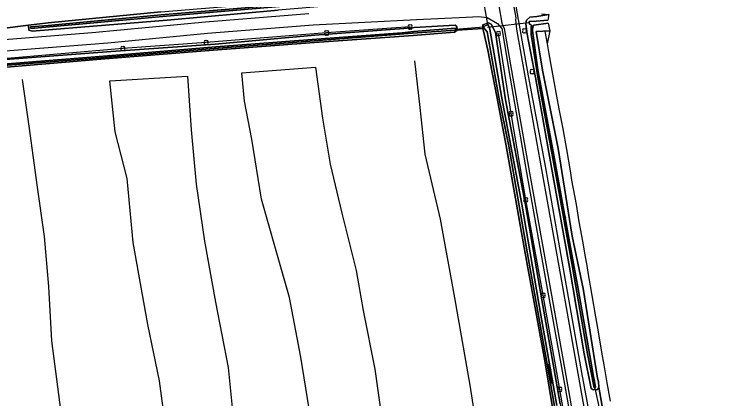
# Model space of a CAD drawing. Extents: x 154825 to 158680, y 370717 to 378075.
# Drawn here: x 157115.7 to 157292, y 373697.9 to 373793.2 of the extents above; entities that cross this region are included whole.
import ezdxf

# ---------------------------------------------------------------- set-up
doc = ezdxf.new("R2010")
doc.units = 0
for name, color, linetype in [('boom', 7, 'Continuous'), ('cultuurscheiding', 7, 'Continuous'), ('duiker lijn', 7, 'Continuous'), ('greppel - midden sloot', 7, 'Continuous'), ('hoogteverschillijn', 7, 'Continuous'), ('insteek sloot', 7, 'Continuous'), ('kant gesloten verharding', 7, 'Continuous'), ('kant onverhard', 7, 'Continuous'), ('stroomrichting  watergangen', 7, 'Continuous'), ('vlak_Bos', 7, 'Continuous'), ('vlak_Grasland', 7, 'Continuous'), ('vlak_Grazige_vegetatie', 7, 'Continuous')]:
    doc.layers.add(name, color=color, linetype=linetype)

msp = doc.modelspace()

# ---------------------------------------------------------------- linework, layer by layer
at = {"layer": 'boom'}
for points in [[(157213.77, 373790.05), (157193.06, 373788.56), (157163.2, 373786.17), (157142.55, 373784.69), (157111.91, 373782.06), (157082.64, 373779.96), (157055.58, 373777.68)], [(157256.42, 373667.99), (157255.02, 373676.06), (157250.82, 373700.2), (157246.7, 373723.51), (157242.39, 373747.18), (157238.8, 373768.55), (157235.62, 373788.41)]]:
    msp.add_lwpolyline(points, dxfattribs=at)
for centre, start, end in [((157213.56, 373790.26), 45, 225), ((157213.56, 373789.83), 134.7431, 315), ((157213.98, 373790.26), 315, 135), ((157213.98, 373789.83), 225, 45), ((157241.89, 373789.29), 45, 225), ((157242.32, 373789.29), 315, 135), ((157192.85, 373788.77), 45, 225), ((157192.85, 373788.34), 134.7431, 315), ((157193.27, 373788.77), 315, 135), ((157193.27, 373788.34), 225, 45), ((157235.41, 373788.62), 45, 225), ((157235.41, 373788.19), 134.7431, 315), ((157235.83, 373788.62), 315, 135), ((157235.83, 373788.19), 225, 45), ((157241.89, 373788.87), 134.7431, 315), ((157242.32, 373788.87), 225, 45), ((157162.99, 373786.38), 45, 225), ((157162.99, 373785.96), 134.7431, 315), ((157163.41, 373786.38), 315, 135), ((157163.41, 373785.96), 225, 45), ((157142.33, 373784.9), 45, 225), ((157142.33, 373784.48), 134.7431, 315), ((157142.76, 373784.9), 315, 135), ((157142.76, 373784.48), 225, 45), ((157243.75, 373779.18), 45, 225), ((157243.75, 373778.76), 134.7431, 315), ((157244.18, 373779.18), 315, 135), ((157244.18, 373778.76), 225, 45), ((157238.59, 373768.76), 45, 225), ((157238.59, 373768.33), 134.7431, 315), ((157239.01, 373768.76), 315, 135), ((157239.01, 373768.33), 225, 45), ((157242.18, 373747.39), 45, 225), ((157242.18, 373746.96), 134.7431, 315), ((157242.6, 373747.39), 315, 135), ((157242.6, 373746.96), 225, 45), ((157246.49, 373723.72), 45, 225), ((157246.91, 373723.72), 315, 135), ((157246.49, 373723.3), 134.7431, 315), ((157246.91, 373723.3), 225, 45), ((157250.61, 373700.41), 45, 225), ((157250.61, 373699.98), 134.7431, 315), ((157251.03, 373700.41), 315, 135), ((157251.03, 373699.98), 225, 45)]:
    msp.add_arc(centre, 0.3, start, end, dxfattribs=at)
at = {"layer": 'cultuurscheiding'}
for points in [[(157113.36, 373789.71), (157119.22, 373790.49)], [(157225.41, 373789.28), (157231.77, 373789.68)], [(157260.54, 373700.78), (157261.32, 373696.04)]]:
    msp.add_lwpolyline(points, dxfattribs=at)
at = {"layer": 'duiker lijn'}
for points in [[(157232.96, 373790.66), (157231.62, 373798.71)], [(157243.23, 373791.07), (157232.89, 373789.9)], [(157231.94, 373789.98), (157225.02, 373789.43)], [(157259.51, 373700.51), (157260.59, 373695.56)]]:
    msp.add_lwpolyline(points, dxfattribs=at)
at = {"layer": 'greppel - midden sloot'}
for points in [[(157222.57, 373798.82), (157225.13, 373799.06), (157223.95, 373798.33), (157222.65, 373798.39), (157206.65, 373797.07), (157181.35, 373795.1), (157153.36, 373792.71), (157131.73, 373790.75), (157119.77, 373789.67), (157119.7, 373790.09), (157124.04, 373790.43), (157152.08, 373793.08), (157178.79, 373795.25), (157207.78, 373797.57), (157222.57, 373798.82)], [(157247.92, 373790.99), (157244.37, 373790.52), (157244.15, 373790.14), (157244.08, 373789.14), (157245.42, 373779.41), (157249.18, 373759.17), (157253.09, 373737.72), (157255.37, 373725.08), (157259.21, 373703.39), (157259.41, 373702.24), (157259.68, 373700.68), (157259.38, 373700.55), (157257.7, 373709.02), (157253.94, 373730.5), (157249.9, 373752.96), (157245.44, 373777.14), (157243.76, 373788.2), (157243.71, 373790.11), (157243.79, 373790.51), (157243.3, 373790.78), (157243.28, 373791.42), (157245.01, 373791.49), (157247.89, 373791.72)], [(157051.04, 373771.89), (157050.98, 373773.07), (157051.81, 373775.74), (157053.52, 373776.01), (157084.08, 373778.43), (157112.88, 373780.79), (157139.81, 373783.01), (157165.63, 373785.11), (157190.58, 373787.02), (157211.78, 373788.63), (157214.6, 373788.92), (157224.95, 373789.75), (157224.99, 373789.29), (157214.36, 373788.48), (157188.93, 373786.51), (157164.12, 373784.64), (157137.07, 373782.43), (157109.85, 373780.22), (157082.34, 373777.99), (157058.25, 373776.09), (157052.28, 373775.38), (157051.96, 373774.96), (157051.41, 373772.4)], [(157252.11, 373681.33), (157247.57, 373707.36), (157242.84, 373733.78), (157238.17, 373760.52), (157235.76, 373772.64), (157232.81, 373788.85), (157232.01, 373789.79), (157232, 373790.19), (157233.1, 373790.67), (157233.48, 373789.46), (157236.45, 373772.36), (157241.43, 373746.11), (157246.16, 373718.57), (157250.06, 373696.22)]]:
    msp.add_lwpolyline(points, dxfattribs=at)
at = {"layer": 'hoogteverschillijn'}
for points in [[(157247.14, 373788.9), (157247.7, 373785.83), (157248.15, 373783.37), (157248.68, 373780.14), (157249.37, 373776.5), (157250.03, 373772.88), (157250.6, 373769.76), (157251.55, 373764.76), (157252.46, 373759.63), (157253.41, 373754.34), (157253.75, 373752.05), (157254.86, 373746.07), (157255.58, 373741.76), (157256.55, 373736.54), (157257.01, 373733.46), (157257.53, 373730.9), (157257.87, 373728.67), (157258.36, 373725.88), (157258.8, 373723.45), (157259.68, 373718.22), (157260.44, 373713.97), (157261.14, 373709.4), (157261.75, 373706.24), (157262.46, 373701.85), (157263.33, 373697.27)], [(157252.08, 373557.51), (157249.89, 373576.42), (157247.27, 373590.53), (157244.12, 373611.15), (157241.38, 373627.24), (157239.28, 373638.43), (157235.65, 373656.94), (157232.45, 373676.74), (157228.6, 373701.23), (157224.8, 373722.87), (157221.23, 373742.38), (157217.44, 373758.49), (157216.2, 373770.07), (157214.91, 373781.66)], [(157188.7, 373695.35), (157186.68, 373708.21), (157183.84, 373722.94), (157180.35, 373735.12), (157176.88, 373747.32), (157174.54, 373762.25), (157172.75, 373771.67), (157172.05, 373778.71), (157190.29, 373780.08), (157192.07, 373767.45), (157193.91, 373756.05), (157196.83, 373743.86), (157200.35, 373729.67), (157202.12, 373719.71), (157205.03, 373705.2), (157206.64, 373693.43)], [(157117.66, 373777.04), (157119.33, 373764.89), (157121.26, 373750.89), (157123.08, 373738.13), (157124.14, 373725.67), (157124.88, 373712.27), (157127.09, 373695.12), (157131.16, 373674.98), (157134.73, 373658.8), (157137.29, 373633.47), (157140.21, 373612.93), (157143.87, 373592.82), (157146.5, 373574.36), (157148.9, 373557.7)], [(157154.28, 373682.53), (157151.63, 373702.29), (157148.77, 373716.27), (157145.12, 373736.64), (157143.64, 373752.48), (157140.64, 373764.02), (157139.37, 373776.72), (157158.58, 373777.83), (157159.5, 373764.55), (157160.77, 373751.03), (157162.77, 373736.98), (157165.51, 373721.82), (157168.65, 373705.6), (157170.25, 373689.92)]]:
    msp.add_lwpolyline(points, dxfattribs=at)
at = {"layer": 'insteek sloot'}
for points in [[(157119.22, 373790.49), (157124.07, 373791.07), (157152, 373793.82), (157179.1, 373796.02), (157207.43, 373798.15), (157221.61, 373799.35), (157225.11, 373799.46), (157225.43, 373799.14)], [(157225.43, 373799.14), (157224.81, 373797.65), (157222.37, 373797.48), (157206.66, 373796.32), (157181.09, 373794.19), (157153.57, 373791.73), (157132.13, 373790.02), (157120.13, 373788.97), (157119.3, 373789.24), (157119.22, 373790.49)], [(157248.08, 373793.12), (157245.1, 373792.68), (157243.4, 373792.51), (157242.59, 373791.72), (157242.43, 373790.8), (157242.78, 373788.27), (157244.8, 373777.48), (157249.22, 373752.9), (157253.23, 373730.47), (157256.84, 373709.01), (157258.61, 373700.41), (157259.12, 373700.05), (157260.14, 373700.2), (157260.54, 373700.78)], [(157231.77, 373789.68), (157231.72, 373790.55), (157233.16, 373791.04), (157233.79, 373790.77), (157234.89, 373788.7), (157237.41, 373772.01), (157242.29, 373745.94), (157246.36, 373722.42), (157250.9, 373696.61), (157255.29, 373672.45), (157258.69, 373652.45), (157263.11, 373629.2), (157265.5, 373614.39), (157267.35, 373604.15), (157270.1, 373588.27), (157273.25, 373569.76), (157272.78, 373569.2)], [(157050.72, 373771.83), (157050.28, 373773.12), (157051.34, 373776.14), (157053.66, 373777.09), (157083.86, 373779.6), (157113.46, 373781.95), (157139.69, 373783.96), (157165.4, 373785.79), (157190.17, 373788.01), (157212.15, 373789.67), (157214.73, 373789.89), (157224.88, 373790.46), (157225.34, 373790.2), (157225.41, 373789.28)], [(157225.41, 373789.28), (157224.78, 373788.77), (157214.52, 373787.93), (157188.92, 373786.14), (157163.99, 373784.21), (157137.09, 373782.03), (157109.77, 373779.74), (157082.28, 373777.55), (157058.21, 373775.68), (157052.21, 373775.08), (157051.81, 373772.04)], [(157270.94, 373569.34), (157270.56, 373570.21), (157268.79, 373585.05), (157265.14, 373604.88), (157263.95, 373611.76), (157260.07, 373633.99), (157255.57, 373658.41), (157251.33, 373681.64), (157247.1, 373707.27), (157242.25, 373733.96), (157237.57, 373760.61), (157235.22, 373772.79), (157233.01, 373784.27), (157231.95, 373789.01), (157231.77, 373789.68)], [(157260.54, 373700.78), (157260.4, 373702.09), (157260.14, 373702.96), (157256.6, 373725.21), (157253.92, 373738.22), (157250.43, 373759.94), (157246.56, 373779.37), (157244.99, 373788.95), (157248.35, 373789.12)]]:
    msp.add_lwpolyline(points, dxfattribs=at)
at = {"layer": 'kant gesloten verharding'}
for points in [[(157234.99, 373799.65), (157236.46, 373790.97), (157237.02, 373789.67), (157239.16, 373777.36), (157243.31, 373753.9), (157247.91, 373728.21), (157252.35, 373703.62), (157256.48, 373680.2), (157260.78, 373656), (157265.2, 373631.26), (157268.02, 373615.36), (157270.03, 373604.63), (157274.41, 373579.63), (157278.75, 373555.56), (157282.75, 373532.9), (157285.09, 373519.25), (157286.46, 373510.1), (157287.41, 373499.26), (157287.89, 373488.51), (157287.84, 373467.95), (157287.62, 373451.56)], [(157239.04, 373797.41), (157239.97, 373792.3), (157239.89, 373791.79), (157240.11, 373789.5), (157242.2, 373777.85), (157246.32, 373754.67), (157251.01, 373728.42), (157255.3, 373704.14), (157259.48, 373680.56), (157263.81, 373656.35), (157268.25, 373631.5), (157271.46, 373613.61), (157272.9, 373606.2), (157277.52, 373580.19), (157281.74, 373556.24), (157285.84, 373533.66), (157288.28, 373519.85), (157289.68, 373510.54), (157290.7, 373499.55), (157291.22, 373488.58), (157290.92, 373467.79), (157290.73, 373451.57)]]:
    msp.add_lwpolyline(points, dxfattribs=at)
at = {"layer": 'kant onverhard'}
for points in [[(157291.64, 373452.81), (157291.91, 373467.62), (157291.95, 373488.53), (157291.55, 373499.54), (157290.53, 373510.69), (157289.03, 373519.91), (157286.71, 373533.68), (157282.74, 373556.28), (157278.44, 373580.46), (157273.8, 373606.81), (157269.34, 373631.64), (157264.96, 373656.56), (157260.67, 373680.85), (157256.32, 373704.35), (157252.03, 373728.68), (157247.33, 373755.13), (157243.05, 373777.94), (157240.62, 373791.92), (157239.54, 373798.09)], [(157188.63, 373793.28), (157163.07, 373791.25), (157134.99, 373788.58), (157112.07, 373786.74), (157082.17, 373784.31), (157056.47, 373782.27), (157021.36, 373779.17), (156993.94, 373776.82), (156968.03, 373774.82)], [(157112.42, 373784.07), (157138.83, 373786.14), (157163.57, 373788.51), (157189.73, 373790.56), (157215.33, 373791.89), (157227.66, 373792.5), (157230.8, 373792.68), (157232.83, 373792.43), (157235.39, 373790.91), (157236.46, 373789.63), (157238.52, 373777.34), (157242.6, 373753.93), (157247.21, 373727.97), (157251.59, 373703.82), (157255.8, 373680.08), (157260.08, 373656.06), (157264.49, 373631.11), (157269.2, 373604.62), (157273.72, 373579.41), (157278.07, 373555.52)]]:
    msp.add_lwpolyline(points, dxfattribs=at)
at = {"layer": 'stroomrichting  watergangen'}
for p, q in [((157251.66, 373744.28), (157251.67, 373742.71)), ((157252.57, 373739.39), (157251.67, 373744.3)), ((157251.67, 373744.3), (157252.22, 373742.82)), ((157248.05, 373706.54), (157248.06, 373704.96)), ((157248.96, 373701.65), (157248.06, 373706.56)), ((157248.06, 373706.56), (157248.61, 373705.08))]:
    msp.add_line(p, q, dxfattribs=at)
at = {"layer": 'vlak_Bos'}
msp.add_lwpolyline([(157261.32, 373696.04), (157260.54, 373700.78), (157260.4, 373702.09), (157260.14, 373702.96), (157256.6, 373725.21), (157253.92, 373738.22), (157250.43, 373759.94), (157246.56, 373779.37), (157244.99, 373788.95), (157248.35, 373789.12), (157247.7, 373785.83), (157248.15, 373783.37), (157248.68, 373780.14), (157249.37, 373776.5), (157250.03, 373772.88), (157250.6, 373769.76), (157251.55, 373764.76), (157252.46, 373759.63), (157253.41, 373754.34), (157253.75, 373752.05), (157254.86, 373746.07), (157255.58, 373741.76), (157256.55, 373736.54), (157257.01, 373733.46), (157257.53, 373730.9), (157257.87, 373728.67), (157258.36, 373725.88), (157258.8, 373723.45), (157259.68, 373718.22), (157260.44, 373713.97), (157261.14, 373709.4), (157261.75, 373706.24), (157262.46, 373701.85), (157263.33, 373697.27)], dxfattribs=at)
at = {"layer": 'vlak_Grasland'}
for points in [[(157152, 373793.82), (157124.07, 373791.07), (157119.22, 373790.49), (157113.36, 373789.71), (157112.14, 373789.64), (157101.78, 373788.62), (157076.06, 373786.48), (157060.75, 373785.22), (157053.5, 373784.7), (157046.37, 373784.1), (157044.07, 373783.89), (157035.04, 373783.02), (157021.62, 373781.8), (156997.83, 373779.7), (156977.42, 373777.95), (156974.22, 373777.68), (156971.36, 373777.43), (156971.57, 373776.48), (156968.03, 373774.82), (156956.34, 373773.24), (156962.33, 373781.86), (156961.04, 373786.86), (156959.6, 373792.65), (156959.64, 373793.55)], [(157109.77, 373779.74), (157137.09, 373782.03), (157163.99, 373784.21), (157188.92, 373786.14), (157214.52, 373787.93), (157224.78, 373788.77), (157225.41, 373789.28), (157231.77, 373789.68), (157231.95, 373789.01), (157233.01, 373784.27), (157235.22, 373772.79), (157237.57, 373760.61), (157242.25, 373733.96), (157247.1, 373707.27), (157251.33, 373681.64), (157255.57, 373658.41), (157260.07, 373633.99), (157263.95, 373611.76), (157265.14, 373604.88), (157268.79, 373585.05), (157270.56, 373570.21), (157270.94, 373569.34)]]:
    msp.add_lwpolyline(points, dxfattribs=at)
at = {"layer": 'vlak_Grazige_vegetatie'}
for points in [[(157225.43, 373799.14), (157224.81, 373797.65), (157222.37, 373797.48), (157206.66, 373796.32), (157181.09, 373794.19), (157153.57, 373791.73), (157132.13, 373790.02), (157120.13, 373788.97), (157119.3, 373789.24), (157119.22, 373790.49), (157124.07, 373791.07), (157152, 373793.82), (157179.1, 373796.02), (157207.43, 373798.15), (157221.61, 373799.35), (157225.11, 373799.46)], [(157119.7, 373790.09), (157119.77, 373789.67), (157131.73, 373790.75), (157153.36, 373792.71), (157181.35, 373795.1), (157206.65, 373797.07), (157222.65, 373798.39), (157223.95, 373798.33), (157225.13, 373799.06), (157222.57, 373798.82), (157207.78, 373797.57), (157178.79, 373795.25), (157152.08, 373793.08), (157124.04, 373790.43)], [(157257.7, 373709.02), (157259.38, 373700.55), (157259.68, 373700.68), (157259.41, 373702.24), (157259.21, 373703.39), (157255.37, 373725.08), (157253.09, 373737.72), (157249.18, 373759.17), (157245.42, 373779.41), (157244.08, 373789.14), (157244.15, 373790.14), (157244.37, 373790.52), (157247.92, 373790.99), (157248.35, 373789.12), (157244.99, 373788.95), (157246.56, 373779.37), (157250.43, 373759.94), (157253.92, 373738.22), (157256.6, 373725.21), (157260.14, 373702.96), (157260.4, 373702.09), (157260.54, 373700.78), (157260.14, 373700.2), (157259.12, 373700.05), (157258.61, 373700.41), (157256.84, 373709.01), (157253.23, 373730.47), (157249.22, 373752.9), (157244.8, 373777.48), (157242.78, 373788.27), (157242.43, 373790.8), (157242.59, 373791.72), (157243.4, 373792.51), (157245.1, 373792.68), (157248.08, 373793.12), (157247.89, 373791.72), (157245.01, 373791.49), (157243.28, 373791.42), (157243.3, 373790.78), (157243.79, 373790.51), (157243.71, 373790.11), (157243.76, 373788.2), (157245.44, 373777.14), (157249.9, 373752.96), (157253.94, 373730.5)]]:
    msp.add_lwpolyline(points, close=True, dxfattribs=at)
for points in [[(157282.74, 373556.28), (157278.44, 373580.46), (157273.8, 373606.81), (157269.34, 373631.64), (157264.96, 373656.56), (157260.67, 373680.85), (157256.32, 373704.35), (157252.03, 373728.68), (157247.33, 373755.13), (157243.05, 373777.94), (157240.62, 373791.92), (157239.54, 373798.09)], [(157188.63, 373793.28), (157163.07, 373791.25), (157134.99, 373788.58), (157112.07, 373786.74)], [(157113.36, 373789.71), (157119.22, 373790.49), (157119.3, 373789.24), (157120.13, 373788.97), (157132.13, 373790.02), (157153.57, 373791.73), (157181.09, 373794.19)], [(157246.29, 373793.29), (157248.08, 373793.12), (157245.1, 373792.68), (157243.4, 373792.51), (157242.59, 373791.72), (157242.43, 373790.8), (157242.78, 373788.27), (157244.8, 373777.48), (157249.22, 373752.9), (157253.23, 373730.47), (157256.84, 373709.01), (157258.61, 373700.41), (157259.12, 373700.05), (157260.14, 373700.2), (157260.54, 373700.78), (157261.32, 373696.04)], [(157112.42, 373784.07), (157138.83, 373786.14), (157163.57, 373788.51), (157189.73, 373790.56), (157215.33, 373791.89), (157227.66, 373792.5), (157230.8, 373792.68), (157232.83, 373792.43), (157235.39, 373790.91), (157236.46, 373789.63), (157238.52, 373777.34), (157242.6, 373753.93), (157247.21, 373727.97), (157251.59, 373703.82), (157255.8, 373680.08), (157260.08, 373656.06), (157264.49, 373631.11), (157269.2, 373604.62), (157273.72, 373579.41), (157278.07, 373555.52)], [(157250.9, 373696.61), (157246.36, 373722.42), (157242.29, 373745.94), (157237.41, 373772.01), (157234.89, 373788.7), (157233.79, 373790.77), (157233.16, 373791.04), (157231.72, 373790.55), (157231.77, 373789.68), (157225.41, 373789.28), (157225.34, 373790.2), (157224.88, 373790.46), (157214.73, 373789.89), (157212.15, 373789.67), (157190.17, 373788.01), (157165.4, 373785.79), (157139.69, 373783.96), (157113.46, 373781.95)], [(157251.33, 373681.64), (157247.1, 373707.27), (157242.25, 373733.96), (157237.57, 373760.61), (157235.22, 373772.79), (157233.01, 373784.27), (157231.95, 373789.01), (157231.77, 373789.68), (157231.72, 373790.55), (157233.16, 373791.04), (157233.79, 373790.77), (157234.89, 373788.7), (157237.41, 373772.01), (157242.29, 373745.94), (157246.36, 373722.42), (157250.9, 373696.61)], [(157113.46, 373781.95), (157139.69, 373783.96), (157165.4, 373785.79), (157190.17, 373788.01), (157212.15, 373789.67), (157214.73, 373789.89), (157224.88, 373790.46), (157225.34, 373790.2), (157225.41, 373789.28), (157224.78, 373788.77), (157214.52, 373787.93), (157188.92, 373786.14), (157163.99, 373784.21), (157137.09, 373782.03), (157109.77, 373779.74)], [(157109.85, 373780.22), (157137.07, 373782.43), (157164.12, 373784.64), (157188.93, 373786.51), (157214.36, 373788.48), (157224.99, 373789.29), (157224.95, 373789.75), (157214.6, 373788.92), (157211.78, 373788.63), (157190.58, 373787.02), (157165.63, 373785.11), (157139.81, 373783.01), (157112.88, 373780.79)], [(157250.06, 373696.22), (157246.16, 373718.57), (157241.43, 373746.11), (157236.45, 373772.36), (157233.48, 373789.46), (157233.1, 373790.67), (157232, 373790.19), (157232.01, 373789.79), (157232.81, 373788.85), (157235.76, 373772.64), (157238.17, 373760.52), (157242.84, 373733.78), (157247.57, 373707.36), (157252.11, 373681.33)]]:
    msp.add_lwpolyline(points, dxfattribs=at)

doc.saveas('drawing.dxf')
